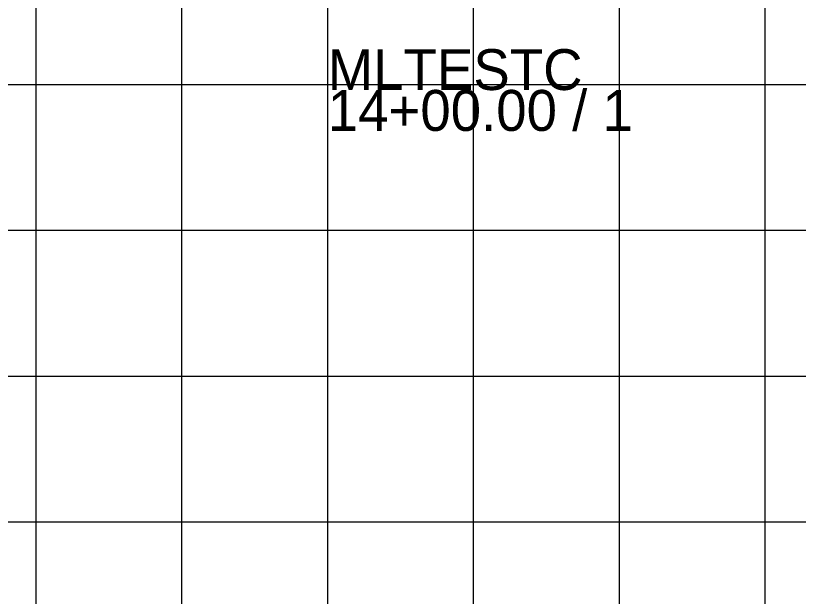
# Model space of a CAD drawing. Extents: x 1131015 to 1136271, y 133453 to 174329.
# Drawn here: x 1131309.1 to 1131362.7, y 164203.6 to 164243.4 of the extents above; entities that cross this region are included whole.
import ezdxf

# ---------------------------------------------------------------- set-up
doc = ezdxf.new("R2010")
doc.units = 0
doc.layers.add('DESIGN - SHEET - Light Grid', color=7, linetype='Continuous')
doc.layers.add('DESIGN - SHEET - Linework', color=7, linetype='Continuous')

msp = doc.modelspace()

# ---------------------------------------------------------------- linework, layer by layer
at = {"layer": 'DESIGN - SHEET - Light Grid'}
msp.add_line((1131340.456, 164167.655), (1131340.456, 164238.266), dxfattribs=at)
at = {"layer": 'DESIGN - SHEET - Linework'}
for p, q in [((1131310.456, 164108.655), (1131310.456, 164318.655)), ((1131320.456, 164108.655), (1131320.456, 164318.655)), ((1131330.456, 164108.655), (1131330.456, 164318.655)), ((1131340.456, 164108.655), (1131340.456, 164318.655)), ((1131350.456, 164108.655), (1131350.456, 164318.655)), ((1131360.456, 164108.655), (1131360.456, 164318.655)), ((1131190.456, 164238.655), (1131490.456, 164238.655)), ((1131190.456, 164228.655), (1131490.456, 164228.655)), ((1131190.456, 164218.655), (1131490.456, 164218.655)), ((1131190.456, 164208.655), (1131490.456, 164208.655))]:
    msp.add_line(p, q, dxfattribs=at)

# ---------------------------------------------------------------- texts
at = {"layer": 'DESIGN - SHEET - Light Grid'}
for s, p in [('MLTESTC', (1131330.456, 164238.266)), ('14+00.00 / 1', (1131330.456, 164235.466))]:
    msp.add_text(s, height=2.8, dxfattribs=at).set_placement(p)

doc.saveas('drawing.dxf')
